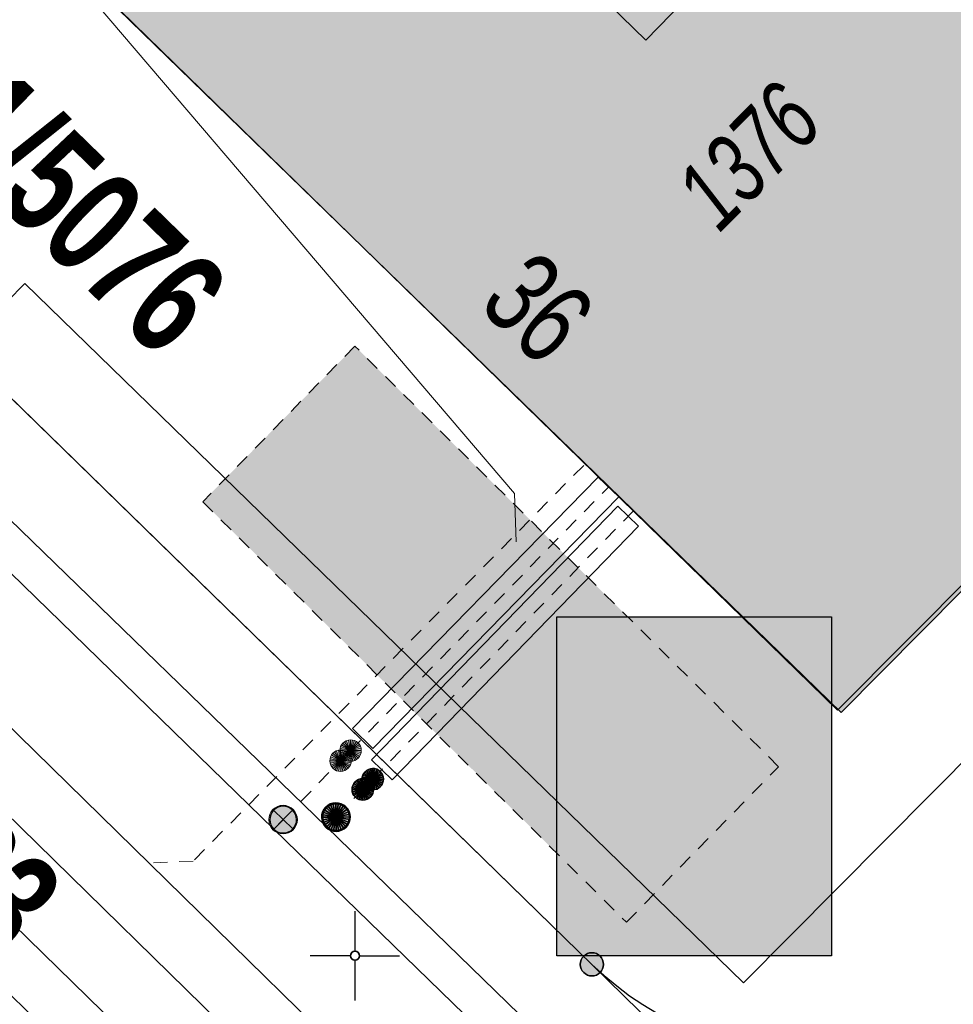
# Model space of a CAD drawing. Header units: metres. Extents: x 2695560 to 2696939, y 1260491 to 1262050.
# Tile 287 of 656: x 2695821 to 2695834, y 1260949 to 1260963. Entities that reach past the tile are written whole.
import ezdxf

# ---------------------------------------------------------------- set-up
doc = ezdxf.new("R2010")
doc.units = ezdxf.units.M
doc.linetypes.add('AUSGEZOGEN', pattern=[0])
doc.linetypes.add('VERDECKT2_S2', pattern=[0.36, 0.2, -0.16])
for name, color, linetype in [('XR$1$AV_Flächen (EO)', 7, 'AUSGEZOGEN'), ('XR$1$AV_Gebäudeflächen (BB)', 7, 'AUSGEZOGEN'), ('XR$1$AV_Gebäudeflächen (EO)', 7, 'AUSGEZOGEN'), ('XR$1$AV_Grenzpunkte', 7, 'AUSGEZOGEN'), ('XR$1$AV_Grundstück-Nr.', 7, 'AUSGEZOGEN'), ('XR$1$AV_Haus-Nr.', 7, 'AUSGEZOGEN'), ('XR$1$AV_Koordinatennetzpunkte', 7, 'AUSGEZOGEN'), ('XR$1$AV_Linien (BB)', 7, 'AUSGEZOGEN'), ('XR$1$AV_Linien (EO)', 7, 'AUSGEZOGEN'), ('XR$1$AV_Versicherung-Nr.', 7, 'AUSGEZOGEN'), ('XR$1$GA_LK_Absperrarmatur', 32, 'AUSGEZOGEN'), ('XR$1$Liegenschaftsgrenzen', 7, 'AUSGEZOGEN'), ('XR$1$PFAV', 255, 'AUSGEZOGEN'), ('XR$1$PFGA', 255, 'AUSGEZOGEN'), ('XR$1$PFWA', 255, 'AUSGEZOGEN'), ('XR$1$RP_Abstandslinie', 7, 'AUSGEZOGEN'), ('XR$1$WA_LK_Absperrarmatur', 171, 'AUSGEZOGEN')]:
    doc.layers.add(name, color=color, linetype=linetype)
for name, color, linetype, lineweight in [('XR$2$ABW-Linie-R-genau', 4, 'AUSGEZOGEN', 18), ('XR$2$ABW-Linie-R-ungenau', 4, 'VERDECKT2_S2', 18), ('XR$2$ABW-LinieFlaeche-R-genau', 4, 'AUSGEZOGEN', 18), ('XR$2$ELE-LinieFlaeche-genau', 1, 'AUSGEZOGEN', 18), ('XR$2$GAS-Linie-genau', 12, 'AUSGEZOGEN', 18), ('XR$2$GAS-Linie-ungenau', 12, 'VERDECKT2_S2', 18), ('XR$2$GAS-LinieSchutzrohr', 12, 'AUSGEZOGEN', 18), ('XR$2$GAS-Punkt', 12, 'AUSGEZOGEN', 18), ('XR$2$KOM-Linie-U-genau', 91, 'AUSGEZOGEN', 18), ('XR$2$WAS-Linie-genau', 5, 'AUSGEZOGEN', 18), ('XR$2$WAS-Linie-ungenau', 5, 'VERDECKT2_S2', 18), ('XR$2$WAS-LinieSchutzrohr', 5, 'AUSGEZOGEN', 18), ('XR$2$WAS-Punkt', 5, 'AUSGEZOGEN', 18)]:
    doc.layers.add(name, color=color, linetype=linetype, lineweight=lineweight)
doc.styles.add('ARIAL', font='arial.ttf')

# ---------------------------------------------------------------- blocks, each defined once
blk = doc.blocks.new('COMPLEXOBJECT_241')
at = {"layer": 'XR$1$AV_Linien (BB)', "color": 7, "linetype": 'AUSGEZOGEN', "transparency": 33554687}
blk.add_arc((5831.48, 10953.153), 4.549, 226.0101, 315.0676, dxfattribs=at)
blk = doc.blocks.new('COMPLEXOBJECT_1339')
at = {"layer": 'XR$1$Liegenschaftsgrenzen', "color": 7, "linetype": 'AUSGEZOGEN', "transparency": 33554687}
blk.add_arc((5831.48, 10953.153), 4.549, 226.0101, 315.0676, dxfattribs=at)
blk = doc.blocks.new('BAV15')
at = {"layer": 'XR$1$PFAV', "transparency": 33554687}
blk.add_hatch(color=7, dxfattribs=at).paths.add_polyline_path([(0.5, 0), (0.49, 0.101), (0.459, 0.197), (0.41, 0.286), (0.344, 0.362), (0.264, 0.424), (0.174, 0.469), (0.076, 0.494), (-0.025, 0.499), (-0.125, 0.484), (-0.22, 0.449), (-0.306, 0.395), (-0.379, 0.326), (-0.437, 0.243), (-0.477, 0.15), (-0.497, 0.051), (-0.497, -0.051), (-0.477, -0.15), (-0.437, -0.243), (-0.379, -0.326), (-0.306, -0.395), (-0.22, -0.449), (-0.125, -0.484), (-0.025, -0.499), (0.076, -0.494), (0.174, -0.469), (0.264, -0.424), (0.344, -0.362), (0.41, -0.286), (0.459, -0.197), (0.49, -0.101)])
at = {"color": 7, "transparency": 33554687}
for start, end in [(90, 270), (270, 90)]:
    blk.add_arc((0, 0), 0.5, start, end, dxfattribs=at)
at = {"layer": 'XR$1$PFAV', "transparency": 33554687}
blk.add_circle((0, 0), 0.5, dxfattribs=at)
blk = doc.blocks.new('BAV2041')
at = {"color": 7, "transparency": 33554687}
for p, q in [((0, 0.5), (0, 0.05)), ((-0.05, 0), (-0.5, 0)), ((0.05, 0), (0.5, 0)), ((0, -0.05), (0, -0.5))]:
    blk.add_line(p, q, dxfattribs=at)
blk.add_circle((0, 0), 0.05, dxfattribs=at)
for start, end in [(90, 270), (270, 90)]:
    blk.add_arc((0, 0), 0.05, start, end, dxfattribs=at)
blk = doc.blocks.new('BWA965')
at = {"layer": 'XR$1$PFWA', "transparency": 33554687}
blk.add_hatch(color=7, dxfattribs=at).paths.add_polyline_path([(0, 0.5), (-0.051, 0.497), (-0.101, 0.49), (-0.15, 0.477), (-0.197, 0.459), (-0.243, 0.437), (-0.286, 0.41), (-0.326, 0.379), (-0.362, 0.344), (-0.395, 0.306), (-0.424, 0.264), (-0.449, 0.22), (-0.469, 0.174), (-0.484, 0.125), (-0.494, 0.076), (-0.499, 0.025), (-0.499, -0.025), (-0.494, -0.076), (-0.484, -0.125), (-0.469, -0.174), (-0.449, -0.22), (-0.424, -0.264), (-0.395, -0.306), (-0.362, -0.344), (-0.326, -0.379), (-0.286, -0.41), (-0.243, -0.437), (-0.197, -0.459), (-0.15, -0.477), (-0.101, -0.49), (-0.051, -0.497), (0, -0.5), (0.051, -0.497), (0.101, -0.49), (0.15, -0.477), (0.197, -0.459), (0.243, -0.437), (0.286, -0.41), (0.326, -0.379), (0.362, -0.344), (0.395, -0.306), (0.424, -0.264), (0.449, -0.22), (0.469, -0.174), (0.484, -0.125), (0.494, -0.076), (0.499, -0.025), (0.499, 0.025), (0.494, 0.076), (0.484, 0.125), (0.469, 0.174), (0.449, 0.22), (0.424, 0.264), (0.395, 0.306), (0.362, 0.344), (0.326, 0.379), (0.286, 0.41), (0.243, 0.437), (0.197, 0.459), (0.15, 0.477), (0.101, 0.49), (0.051, 0.497)])
at = {"transparency": 33554687}
blk.add_line((0, 0.5), (0, -0.5), dxfattribs=at)
for start, end in [(90, 270), (270, 90)]:
    blk.add_arc((0, 0), 0.5, start, end, dxfattribs=at)
blk = doc.blocks.new('BGA965')
at = {"layer": 'XR$1$PFGA', "transparency": 33554687}
blk.add_hatch(color=7, dxfattribs=at).paths.add_polyline_path([(0.5, 0), (0.49, 0.101), (0.459, 0.197), (0.41, 0.286), (0.344, 0.362), (0.264, 0.424), (0.174, 0.469), (0.076, 0.494), (-0.025, 0.499), (-0.125, 0.484), (-0.22, 0.449), (-0.306, 0.395), (-0.379, 0.326), (-0.437, 0.243), (-0.477, 0.15), (-0.497, 0.051), (-0.497, -0.051), (-0.477, -0.15), (-0.437, -0.243), (-0.379, -0.326), (-0.306, -0.395), (-0.22, -0.449), (-0.125, -0.484), (-0.025, -0.499), (0.076, -0.494), (0.174, -0.469), (0.264, -0.424), (0.344, -0.362), (0.41, -0.286), (0.459, -0.197), (0.49, -0.101)])
at = {"color": 32, "transparency": 33554687}
blk.add_line((0, 0.5), (0, -0.5), dxfattribs=at)
for start, end in [(90, 270), (270, 90)]:
    blk.add_arc((0, 0), 0.5, start, end, dxfattribs=at)
at = {"layer": 'XR$1$PFGA', "transparency": 33554687}
blk.add_circle((0, 0), 0.5, dxfattribs=at)
blk = doc.blocks.new('GAS-ABSPERRORGAN')
at = {"layer": 'XR$2$GAS-Punkt', "linetype": 'AUSGEZOGEN', "lineweight": 25, "transparency": 33554687}
blk.add_line((0, 200, 2500), (0, -200, 2500), dxfattribs=at)
for points in [[(-141, 141, 2500), (0, 0, 2500), (-166, 111, 2500)], [(-141, 141), (0, 0), (-166, 111)], [(-141, 141, 2500), (-141, 141), (-166, 111), (-166, 111, 2500)], [(-111, 166, 2500), (0, 0, 2500), (-141, 141, 2500)], [(-111, 166), (0, 0), (-141, 141)], [(-111, 166, 2500), (-111, 166), (-141, 141), (-141, 141, 2500)], [(-77, 185, 2500), (0, 0, 2500), (-111, 166, 2500)], [(-77, 185), (0, 0), (-111, 166)], [(-77, 185, 2500), (-77, 185), (-111, 166), (-111, 166, 2500)], [(-39, 196, 2500), (0, 0, 2500), (-77, 185, 2500)], [(-39, 196), (0, 0), (-77, 185)], [(-39, 196, 2500), (-39, 196), (-77, 185), (-77, 185, 2500)], [(0, 200, 2500), (0, 0, 2500), (-39, 196, 2500)], [(0, 200), (0, 0), (-39, 196)], [(0, 200, 2500), (0, 200), (-39, 196), (-39, 196, 2500)], [(39, 196, 2500), (0, 0, 2500), (0, 200, 2500)], [(39, 196), (0, 0), (0, 200)], [(39, 196, 2500), (39, 196), (0, 200), (0, 200, 2500)], [(77, 185, 2500), (0, 0, 2500), (39, 196, 2500)], [(77, 185), (0, 0), (39, 196)], [(111, 166, 2500), (0, 0, 2500), (77, 185, 2500)], [(111, 166), (0, 0), (77, 185)], [(141, 141, 2500), (0, 0, 2500), (111, 166, 2500)], [(141, 141), (0, 0), (111, 166)], [(166, 111, 2500), (0, 0, 2500), (141, 141, 2500)], [(166, 111), (0, 0), (141, 141)], [(77, 185, 2500), (77, 185), (39, 196), (39, 196, 2500)], [(111, 166, 2500), (111, 166), (77, 185), (77, 185, 2500)], [(141, 141, 2500), (141, 141), (111, 166), (111, 166, 2500)], [(166, 111, 2500), (166, 111), (141, 141), (141, 141, 2500)], [(-196, 39, 2500), (0, 0, 2500), (-200, 0, 2500)], [(-196, 39), (0, 0), (-200, 0)], [(-196, 39, 2500), (-196, 39), (-200, 0), (-200, 0, 2500)], [(-200, 0, 2500), (0, 0, 2500), (-196, -39, 2500)], [(-200, 0), (0, 0), (-196, -39)], [(-185, 77, 2500), (0, 0, 2500), (-196, 39, 2500)], [(-185, 77), (0, 0), (-196, 39)], [(-185, 77, 2500), (-185, 77), (-196, 39), (-196, 39, 2500)], [(-196, -39, 2500), (0, 0, 2500), (-185, -77, 2500)], [(-196, -39), (0, 0), (-185, -77)], [(-166, 111, 2500), (0, 0, 2500), (-185, 77, 2500)], [(-166, 111), (0, 0), (-185, 77)], [(-166, 111, 2500), (-166, 111), (-185, 77), (-185, 77, 2500)], [(-185, -77, 2500), (0, 0, 2500), (-166, -111, 2500)], [(-185, -77), (0, 0), (-166, -111)], [(-166, -111, 2500), (0, 0, 2500), (-141, -141, 2500)], [(-166, -111), (0, 0), (-141, -141)], [(-141, -141, 2500), (0, 0, 2500), (-111, -166, 2500)], [(-141, -141), (0, 0), (-111, -166)], [(-111, -166, 2500), (0, 0, 2500), (-77, -185, 2500)], [(-111, -166), (0, 0), (-77, -185)], [(-77, -185, 2500), (0, 0, 2500), (-39, -196, 2500)], [(-77, -185), (0, 0), (-39, -196)], [(-39, -196, 2500), (0, 0, 2500), (0, -200, 2500)], [(-39, -196), (0, 0), (0, -200)], [(185, 77, 2500), (0, 0, 2500), (166, 111, 2500)], [(185, 77), (0, 0), (166, 111)], [(196, 39, 2500), (0, 0, 2500), (185, 77, 2500)], [(196, 39), (0, 0), (185, 77)], [(200, 0, 2500), (0, 0, 2500), (196, 39, 2500)], [(200, 0), (0, 0), (196, 39)], [(0, -200, 2500), (0, 0, 2500), (39, -196, 2500)], [(39, -196, 2500), (0, 0, 2500), (77, -185, 2500)], [(77, -185, 2500), (0, 0, 2500), (111, -166, 2500)], [(111, -166, 2500), (0, 0, 2500), (141, -141, 2500)], [(141, -141, 2500), (0, 0, 2500), (166, -111, 2500)], [(166, -111, 2500), (0, 0, 2500), (185, -77, 2500)], [(185, -77, 2500), (0, 0, 2500), (196, -39, 2500)], [(196, -39, 2500), (0, 0, 2500), (200, 0, 2500)], [(0, -200), (0, 0), (39, -196)], [(39, -196), (0, 0), (77, -185)], [(77, -185), (0, 0), (111, -166)], [(111, -166), (0, 0), (141, -141)], [(141, -141), (0, 0), (166, -111)], [(166, -111), (0, 0), (185, -77)], [(185, -77), (0, 0), (196, -39)], [(196, -39), (0, 0), (200, 0)], [(185, 77, 2500), (185, 77), (166, 111), (166, 111, 2500)], [(196, 39, 2500), (196, 39), (185, 77), (185, 77, 2500)], [(200, 0, 2500), (200, 0), (196, 39), (196, 39, 2500)], [(-200, 0, 2500), (-200, 0), (-196, -39), (-196, -39, 2500)], [(-196, -39, 2500), (-196, -39), (-185, -77), (-185, -77, 2500)], [(-185, -77, 2500), (-185, -77), (-166, -111), (-166, -111, 2500)], [(-166, -111, 2500), (-166, -111), (-141, -141), (-141, -141, 2500)], [(141, -141, 2500), (141, -141), (166, -111), (166, -111, 2500)], [(166, -111, 2500), (166, -111), (185, -77), (185, -77, 2500)], [(185, -77, 2500), (185, -77), (196, -39), (196, -39, 2500)], [(196, -39, 2500), (196, -39), (200, 0), (200, 0, 2500)], [(-141, -141, 2500), (-141, -141), (-111, -166), (-111, -166, 2500)], [(-111, -166, 2500), (-111, -166), (-77, -185), (-77, -185, 2500)], [(-77, -185, 2500), (-77, -185), (-39, -196), (-39, -196, 2500)], [(-39, -196, 2500), (-39, -196), (0, -200), (0, -200, 2500)], [(0, -200, 2500), (0, -200), (39, -196), (39, -196, 2500)], [(39, -196, 2500), (39, -196), (77, -185), (77, -185, 2500)], [(77, -185, 2500), (77, -185), (111, -166), (111, -166, 2500)], [(111, -166, 2500), (111, -166), (141, -141), (141, -141, 2500)]]:
    blk.add_3dface(points, dxfattribs=at)
blk = doc.blocks.new('GAS-BOGEN_VERTIKAL')
at = {"layer": 'XR$2$GAS-Punkt', "linetype": 'AUSGEZOGEN', "true_color": 0xc50000, "transparency": 33554687}
blk.add_hatch(color=12, dxfattribs=at).paths.add_polyline_path([(0, -150), (15, -149), (30, -147), (45, -143), (59, -138), (73, -131), (86, -123), (98, -114), (109, -103), (119, -92), (127, -79), (135, -66), (141, -52), (145, -38), (148, -23), (150, -8), (150, 8), (148, 23), (145, 38), (141, 52), (135, 66), (127, 79), (119, 92), (109, 103), (98, 114), (86, 123), (73, 131), (59, 138), (45, 143), (30, 147), (15, 149), (0, 150), (-15, 149), (-30, 147), (-45, 143), (-59, 138), (-73, 131), (-86, 123), (-98, 114), (-109, 103), (-119, 92), (-127, 79), (-135, 66), (-141, 52), (-145, 38), (-148, 23), (-150, 8), (-150, -8), (-148, -23), (-145, -38), (-141, -52), (-135, -66), (-127, -79), (-119, -92), (-109, -103), (-98, -114), (-86, -123), (-73, -131), (-59, -138), (-45, -143), (-30, -147), (-15, -149)])
at = {"layer": 'XR$2$GAS-Punkt', "linetype": 'AUSGEZOGEN', "lineweight": 25, "transparency": 33554687}
for points in [[(-57, 139, 2500), (0, 0, 2500), (-83, 125, 2500)], [(-57, 139), (0, 0), (-83, 125)], [(-57, 139, 2500), (-57, 139), (-83, 125), (-83, 125, 2500)], [(-29, 147, 2500), (0, 0, 2500), (-57, 139, 2500)], [(-29, 147), (0, 0), (-57, 139)], [(-29, 147, 2500), (-29, 147), (-57, 139), (-57, 139, 2500)], [(0, 150, 2500), (0, 0, 2500), (-29, 147, 2500)], [(0, 150), (0, 0), (-29, 147)], [(0, 150, 2500), (0, 150), (-29, 147), (-29, 147, 2500)], [(29, 147, 2500), (0, 0, 2500), (0, 150, 2500)], [(29, 147), (0, 0), (0, 150)], [(29, 147, 2500), (29, 147), (0, 150), (0, 150, 2500)], [(57, 139, 2500), (0, 0, 2500), (29, 147, 2500)], [(57, 139), (0, 0), (29, 147)], [(83, 125, 2500), (0, 0, 2500), (57, 139, 2500)], [(83, 125), (0, 0), (57, 139)], [(57, 139, 2500), (57, 139), (29, 147), (29, 147, 2500)], [(83, 125, 2500), (83, 125), (57, 139), (57, 139, 2500)], [(-147, 29, 2500), (0, 0, 2500), (-150, 0, 2500)], [(-147, 29), (0, 0), (-150, 0)], [(-147, 29, 2500), (-147, 29), (-150, 0), (-150, 0, 2500)], [(-150, 0, 2500), (0, 0, 2500), (-147, -29, 2500)], [(-150, 0), (0, 0), (-147, -29)], [(-139, 57, 2500), (0, 0, 2500), (-147, 29, 2500)], [(-139, 57), (0, 0), (-147, 29)], [(-139, 57, 2500), (-139, 57), (-147, 29), (-147, 29, 2500)], [(-147, -29, 2500), (0, 0, 2500), (-139, -57, 2500)], [(-147, -29), (0, 0), (-139, -57)], [(-125, 83, 2500), (0, 0, 2500), (-139, 57, 2500)], [(-125, 83), (0, 0), (-139, 57)], [(-125, 83, 2500), (-125, 83), (-139, 57), (-139, 57, 2500)], [(-139, -57, 2500), (0, 0, 2500), (-125, -83, 2500)], [(-139, -57), (0, 0), (-125, -83)], [(-106, 106, 2500), (0, 0, 2500), (-125, 83, 2500)], [(-106, 106), (0, 0), (-125, 83)], [(-106, 106, 2500), (-106, 106), (-125, 83), (-125, 83, 2500)], [(-125, -83, 2500), (0, 0, 2500), (-106, -106, 2500)], [(-125, -83), (0, 0), (-106, -106)], [(-83, 125, 2500), (0, 0, 2500), (-106, 106, 2500)], [(-83, 125), (0, 0), (-106, 106)], [(-83, 125, 2500), (-83, 125), (-106, 106), (-106, 106, 2500)], [(-106, -106, 2500), (0, 0, 2500), (-83, -125, 2500)], [(-106, -106), (0, 0), (-83, -125)], [(-83, -125, 2500), (0, 0, 2500), (-57, -139, 2500)], [(-83, -125), (0, 0), (-57, -139)], [(-57, -139, 2500), (0, 0, 2500), (-29, -147, 2500)], [(-57, -139), (0, 0), (-29, -147)], [(-29, -147, 2500), (0, 0, 2500), (0, -150, 2500)], [(-29, -147), (0, 0), (0, -150)], [(106, 106, 2500), (0, 0, 2500), (83, 125, 2500)], [(106, 106), (0, 0), (83, 125)], [(125, 83, 2500), (0, 0, 2500), (106, 106, 2500)], [(125, 83), (0, 0), (106, 106)], [(139, 57, 2500), (0, 0, 2500), (125, 83, 2500)], [(139, 57), (0, 0), (125, 83)], [(147, 29, 2500), (0, 0, 2500), (139, 57, 2500)], [(147, 29), (0, 0), (139, 57)], [(150, 0, 2500), (0, 0, 2500), (147, 29, 2500)], [(150, 0), (0, 0), (147, 29)], [(0, -150, 2500), (0, 0, 2500), (29, -147, 2500)], [(29, -147, 2500), (0, 0, 2500), (57, -139, 2500)], [(57, -139, 2500), (0, 0, 2500), (83, -125, 2500)], [(83, -125, 2500), (0, 0, 2500), (106, -106, 2500)], [(106, -106, 2500), (0, 0, 2500), (125, -83, 2500)], [(125, -83, 2500), (0, 0, 2500), (139, -57, 2500)], [(139, -57, 2500), (0, 0, 2500), (147, -29, 2500)], [(147, -29, 2500), (0, 0, 2500), (150, 0, 2500)], [(0, -150), (0, 0), (29, -147)], [(29, -147), (0, 0), (57, -139)], [(57, -139), (0, 0), (83, -125)], [(83, -125), (0, 0), (106, -106)], [(106, -106), (0, 0), (125, -83)], [(125, -83), (0, 0), (139, -57)], [(139, -57), (0, 0), (147, -29)], [(147, -29), (0, 0), (150, 0)], [(106, 106, 2500), (106, 106), (83, 125), (83, 125, 2500)], [(125, 83, 2500), (125, 83), (106, 106), (106, 106, 2500)], [(139, 57, 2500), (139, 57), (125, 83), (125, 83, 2500)], [(147, 29, 2500), (147, 29), (139, 57), (139, 57, 2500)], [(150, 0, 2500), (150, 0), (147, 29), (147, 29, 2500)], [(-150, 0, 2500), (-150, 0), (-147, -29), (-147, -29, 2500)], [(-147, -29, 2500), (-147, -29), (-139, -57), (-139, -57, 2500)], [(-139, -57, 2500), (-139, -57), (-125, -83), (-125, -83, 2500)], [(-125, -83, 2500), (-125, -83), (-106, -106), (-106, -106, 2500)], [(-106, -106, 2500), (-106, -106), (-83, -125), (-83, -125, 2500)], [(-83, -125, 2500), (-83, -125), (-57, -139), (-57, -139, 2500)], [(57, -139, 2500), (57, -139), (83, -125), (83, -125, 2500)], [(83, -125, 2500), (83, -125), (106, -106), (106, -106, 2500)], [(106, -106, 2500), (106, -106), (125, -83), (125, -83, 2500)], [(125, -83, 2500), (125, -83), (139, -57), (139, -57, 2500)], [(139, -57, 2500), (139, -57), (147, -29), (147, -29, 2500)], [(147, -29, 2500), (147, -29), (150, 0), (150, 0, 2500)], [(-57, -139, 2500), (-57, -139), (-29, -147), (-29, -147, 2500)], [(-29, -147, 2500), (-29, -147), (0, -150), (0, -150, 2500)], [(0, -150, 2500), (0, -150), (29, -147), (29, -147, 2500)], [(29, -147, 2500), (29, -147), (57, -139), (57, -139, 2500)]]:
    blk.add_3dface(points, dxfattribs=at)
blk = doc.blocks.new('WAS-ABSPERRORGAN')
at = {"layer": 'XR$2$WAS-Punkt', "linetype": 'AUSGEZOGEN', "transparency": 33554687}
for p, q in [((0, 200, 2500), (0, -200, 2500)), ((0, 0), (0, 0))]:
    blk.add_line(p, q, dxfattribs=at)
blk.add_circle((0, 0, 502500), 200, dxfattribs=at)
blk = doc.blocks.new('WAS-BOGEN_VERTIKAL')
at = {"layer": 'XR$2$WAS-Punkt', "transparency": 33554687}
blk.add_hatch(color=5, dxfattribs=at).paths.add_polyline_path([(0, -150), (15, -149), (30, -147), (45, -143), (59, -138), (73, -131), (86, -123), (98, -114), (109, -103), (119, -92), (127, -79), (135, -66), (141, -52), (145, -38), (148, -23), (150, -8), (150, 8), (148, 23), (145, 38), (141, 52), (135, 66), (127, 79), (119, 92), (109, 103), (98, 114), (86, 123), (73, 131), (59, 138), (45, 143), (30, 147), (15, 149), (0, 150), (-15, 149), (-30, 147), (-45, 143), (-59, 138), (-73, 131), (-86, 123), (-98, 114), (-109, 103), (-119, 92), (-127, 79), (-135, 66), (-141, 52), (-145, 38), (-148, 23), (-150, 8), (-150, -8), (-148, -23), (-145, -38), (-141, -52), (-135, -66), (-127, -79), (-119, -92), (-109, -103), (-98, -114), (-86, -123), (-73, -131), (-59, -138), (-45, -143), (-30, -147), (-15, -149)])
at = {"layer": 'XR$2$WAS-Punkt', "lineweight": 13, "transparency": 33554687}
for points in [[(-57, 139, 2500), (0, 0, 2500), (-83, 125, 2500)], [(-57, 139), (0, 0), (-83, 125)], [(-57, 139, 2500), (-57, 139), (-83, 125), (-83, 125, 2500)], [(-29, 147, 2500), (0, 0, 2500), (-57, 139, 2500)], [(-29, 147), (0, 0), (-57, 139)], [(-29, 147, 2500), (-29, 147), (-57, 139), (-57, 139, 2500)], [(0, 150, 2500), (0, 0, 2500), (-29, 147, 2500)], [(0, 150), (0, 0), (-29, 147)], [(0, 150, 2500), (0, 150), (-29, 147), (-29, 147, 2500)], [(29, 147, 2500), (0, 0, 2500), (0, 150, 2500)], [(29, 147), (0, 0), (0, 150)], [(29, 147, 2500), (29, 147), (0, 150), (0, 150, 2500)], [(57, 139, 2500), (0, 0, 2500), (29, 147, 2500)], [(57, 139), (0, 0), (29, 147)], [(83, 125, 2500), (0, 0, 2500), (57, 139, 2500)], [(83, 125), (0, 0), (57, 139)], [(57, 139, 2500), (57, 139), (29, 147), (29, 147, 2500)], [(83, 125, 2500), (83, 125), (57, 139), (57, 139, 2500)], [(-147, 29, 2500), (0, 0, 2500), (-150, 0, 2500)], [(-147, 29), (0, 0), (-150, 0)], [(-147, 29, 2500), (-147, 29), (-150, 0), (-150, 0, 2500)], [(-150, 0, 2500), (0, 0, 2500), (-147, -29, 2500)], [(-150, 0), (0, 0), (-147, -29)], [(-139, 57, 2500), (0, 0, 2500), (-147, 29, 2500)], [(-139, 57), (0, 0), (-147, 29)], [(-139, 57, 2500), (-139, 57), (-147, 29), (-147, 29, 2500)], [(-147, -29, 2500), (0, 0, 2500), (-139, -57, 2500)], [(-147, -29), (0, 0), (-139, -57)], [(-125, 83, 2500), (0, 0, 2500), (-139, 57, 2500)], [(-125, 83), (0, 0), (-139, 57)], [(-125, 83, 2500), (-125, 83), (-139, 57), (-139, 57, 2500)], [(-139, -57, 2500), (0, 0, 2500), (-125, -83, 2500)], [(-139, -57), (0, 0), (-125, -83)], [(-106, 106, 2500), (0, 0, 2500), (-125, 83, 2500)], [(-106, 106), (0, 0), (-125, 83)], [(-106, 106, 2500), (-106, 106), (-125, 83), (-125, 83, 2500)], [(-125, -83, 2500), (0, 0, 2500), (-106, -106, 2500)], [(-125, -83), (0, 0), (-106, -106)], [(-83, 125, 2500), (0, 0, 2500), (-106, 106, 2500)], [(-83, 125), (0, 0), (-106, 106)], [(-83, 125, 2500), (-83, 125), (-106, 106), (-106, 106, 2500)], [(-106, -106, 2500), (0, 0, 2500), (-83, -125, 2500)], [(-106, -106), (0, 0), (-83, -125)], [(-83, -125, 2500), (0, 0, 2500), (-57, -139, 2500)], [(-83, -125), (0, 0), (-57, -139)], [(-57, -139, 2500), (0, 0, 2500), (-29, -147, 2500)], [(-57, -139), (0, 0), (-29, -147)], [(-29, -147, 2500), (0, 0, 2500), (0, -150, 2500)], [(-29, -147), (0, 0), (0, -150)], [(106, 106, 2500), (0, 0, 2500), (83, 125, 2500)], [(106, 106), (0, 0), (83, 125)], [(125, 83, 2500), (0, 0, 2500), (106, 106, 2500)], [(125, 83), (0, 0), (106, 106)], [(139, 57, 2500), (0, 0, 2500), (125, 83, 2500)], [(139, 57), (0, 0), (125, 83)], [(147, 29, 2500), (0, 0, 2500), (139, 57, 2500)], [(147, 29), (0, 0), (139, 57)], [(150, 0, 2500), (0, 0, 2500), (147, 29, 2500)], [(150, 0), (0, 0), (147, 29)], [(0, -150, 2500), (0, 0, 2500), (29, -147, 2500)], [(29, -147, 2500), (0, 0, 2500), (57, -139, 2500)], [(57, -139, 2500), (0, 0, 2500), (83, -125, 2500)], [(83, -125, 2500), (0, 0, 2500), (106, -106, 2500)], [(106, -106, 2500), (0, 0, 2500), (125, -83, 2500)], [(125, -83, 2500), (0, 0, 2500), (139, -57, 2500)], [(139, -57, 2500), (0, 0, 2500), (147, -29, 2500)], [(147, -29, 2500), (0, 0, 2500), (150, 0, 2500)], [(0, -150), (0, 0), (29, -147)], [(29, -147), (0, 0), (57, -139)], [(57, -139), (0, 0), (83, -125)], [(83, -125), (0, 0), (106, -106)], [(106, -106), (0, 0), (125, -83)], [(125, -83), (0, 0), (139, -57)], [(139, -57), (0, 0), (147, -29)], [(147, -29), (0, 0), (150, 0)], [(106, 106, 2500), (106, 106), (83, 125), (83, 125, 2500)], [(125, 83, 2500), (125, 83), (106, 106), (106, 106, 2500)], [(139, 57, 2500), (139, 57), (125, 83), (125, 83, 2500)], [(147, 29, 2500), (147, 29), (139, 57), (139, 57, 2500)], [(150, 0, 2500), (150, 0), (147, 29), (147, 29, 2500)], [(-150, 0, 2500), (-150, 0), (-147, -29), (-147, -29, 2500)], [(-147, -29, 2500), (-147, -29), (-139, -57), (-139, -57, 2500)], [(-139, -57, 2500), (-139, -57), (-125, -83), (-125, -83, 2500)], [(-125, -83, 2500), (-125, -83), (-106, -106), (-106, -106, 2500)], [(-106, -106, 2500), (-106, -106), (-83, -125), (-83, -125, 2500)], [(-83, -125, 2500), (-83, -125), (-57, -139), (-57, -139, 2500)], [(57, -139, 2500), (57, -139), (83, -125), (83, -125, 2500)], [(83, -125, 2500), (83, -125), (106, -106), (106, -106, 2500)], [(106, -106, 2500), (106, -106), (125, -83), (125, -83, 2500)], [(125, -83, 2500), (125, -83), (139, -57), (139, -57, 2500)], [(139, -57, 2500), (139, -57), (147, -29), (147, -29, 2500)], [(147, -29, 2500), (147, -29), (150, 0), (150, 0, 2500)], [(-57, -139, 2500), (-57, -139), (-29, -147), (-29, -147, 2500)], [(-29, -147, 2500), (-29, -147), (0, -150), (0, -150, 2500)], [(0, -150, 2500), (0, -150), (29, -147), (29, -147, 2500)], [(29, -147, 2500), (29, -147), (57, -139), (57, -139, 2500)]]:
    blk.add_3dface(points, dxfattribs=at)

msp = doc.modelspace()

# ---------------------------------------------------------------- hatches: boundary and pattern name
at = {"transparency": 33554687}
msp.add_hatch(color=7, dxfattribs=at).paths.add_polyline_path([(2695828.797, 1260954.555), (2695828.797, 1260949.807), (2695832.648, 1260949.807), (2695832.648, 1260954.555)])
at = {"layer": 'XR$1$AV_Gebäudeflächen (BB)', "true_color": 0xd2d2d2, "transparency": 33554687}
msp.add_hatch(color=254, dxfattribs=at).paths.add_polyline_path([(2695838.057, 1260965.587), (2695835.422, 1260968.162), (2695830.93, 1260963.544), (2695829.914, 1260964.533), (2695830.401, 1260965.034), (2695830.308, 1260965.124), (2695831.109, 1260965.946), (2695829.09, 1260967.91), (2695828.281, 1260967.078), (2695826.725, 1260968.592), (2695821.964, 1260963.741), (2695832.782, 1260953.218), (2695839.553, 1260960.043), (2695836.035, 1260963.527)])
at = {"layer": 'XR$1$AV_Gebäudeflächen (EO)', "true_color": 0xebebeb, "transparency": 33554687}
msp.add_hatch(color=7, dxfattribs=at).paths.add_polyline_path([(2695829.773, 1260950.28), (2695831.906, 1260952.458), (2695825.97, 1260958.347), (2695823.837, 1260956.169)])

# ---------------------------------------------------------------- linework, layer by layer
at = {"color": 24, "lineweight": -3, "transparency": 33554687}
msp.add_lwpolyline([(2695828.797, 1260954.555), (2695832.648, 1260954.555), (2695832.648, 1260949.807), (2695828.797, 1260949.807), (2695828.797, 1260954.555)], close=True, dxfattribs=at)
at = {"layer": 'XR$1$AV_Flächen (EO)', "color": 7, "linetype": 'VERDECKT2_S2', "transparency": 33554687}
msp.add_lwpolyline([(2695829.773, 1260950.28), (2695831.906, 1260952.458), (2695825.97, 1260958.347), (2695823.837, 1260956.169), (2695829.773, 1260950.28)], close=True, dxfattribs=at)
at = {"layer": 'XR$1$AV_Linien (BB)', "color": 7, "linetype": 'AUSGEZOGEN', "transparency": 33554687}
for points in [[(2695829.29, 1260949.69), (2695817.28, 1260961.39), (2695807.47, 1260970.894)], [(2695839.553, 1260960.043), (2695832.782, 1260953.218), (2695821.964, 1260963.741), (2695826.725, 1260968.592), (2695828.281, 1260967.078), (2695829.09, 1260967.91), (2695831.109, 1260965.946), (2695830.308, 1260965.124), (2695830.401, 1260965.034), (2695829.914, 1260964.533), (2695830.93, 1260963.544), (2695835.422, 1260968.162), (2695838.057, 1260965.587)]]:
    msp.add_lwpolyline(points, dxfattribs=at)
at = {"layer": 'XR$1$AV_Linien (EO)', "color": 7, "linetype": 'AUSGEZOGEN', "transparency": 33554687}
msp.add_lwpolyline([(2695829.914, 1260964.533), (2695829.021, 1260963.632), (2695830.046, 1260962.635), (2695830.93, 1260963.544)], dxfattribs=at)
at = {"layer": 'XR$1$Liegenschaftsgrenzen', "color": 7, "linetype": 'AUSGEZOGEN', "transparency": 33554687}
for p, q in [((2695817.28, 1260961.39), (2695829.29, 1260949.69)), ((2695829.29, 1260949.69), (2695839.96, 1260939.24))]:
    msp.add_line(p, q, dxfattribs=at)
at = {"layer": 'XR$1$RP_Abstandslinie', "color": 7, "linetype": 'AUSGEZOGEN', "transparency": 33554687}
msp.add_line((2695832.73, 1260953.25), (2695878.33, 1260999.13), dxfattribs=at)
msp.add_lwpolyline([(2695757, 1261027.08), (2695794.42, 1260990.6), (2695832.73, 1260953.25)], dxfattribs=at)
at = {"layer": 'XR$2$ABW-Linie-R-genau', "linetype": 'AUSGEZOGEN', "transparency": 33554687}
msp.add_lwpolyline([(2695822.168, 1260963.355), (2695828.204, 1260956.284), (2695828.229, 1260955.606)], dxfattribs=at)
at = {"layer": 'XR$2$ABW-Linie-R-ungenau', "linetype": 'VERDECKT2_S2', "transparency": 33554687}
msp.add_lwpolyline([(2695829.175, 1260956.678), (2695823.705, 1260951.137), (2695823.124, 1260951.111)], dxfattribs=at)
at = {"layer": 'XR$2$ABW-LinieFlaeche-R-genau', "linetype": 'AUSGEZOGEN', "transparency": 33554687}
msp.add_lwpolyline([(2695825.695, 1260947.294), (2695791.611, 1260980.673), (2695792.241, 1260981.317), (2695826.325, 1260947.938), (2695825.695, 1260947.294)], close=True, dxfattribs=at)
at = {"layer": 'XR$2$ELE-LinieFlaeche-genau', "linetype": 'AUSGEZOGEN', "transparency": 33554687}
msp.add_lwpolyline([(2695825.971, 1260943.84), (2695816.959, 1260952.652), (2695817.309, 1260953.01), (2695826.321, 1260944.198), (2695825.971, 1260943.84)], close=True, dxfattribs=at)
at = {"layer": 'XR$2$GAS-Linie-genau', "linetype": 'AUSGEZOGEN', "transparency": 33554687}
for p, q in [((2695819.369, 1260957.632), (2695825.573, 1260951.618)), ((2695825.573, 1260951.618), (2695832.067, 1260945.306))]:
    msp.add_line(p, q, dxfattribs=at)
at = {"layer": 'XR$2$GAS-Linie-ungenau', "linetype": 'VERDECKT2_S2', "transparency": 33554687}
for p, q in [((2695826.219, 1260952.283), (2695829.868, 1260956.038)), ((2695826.08, 1260952.14), (2695826.219, 1260952.283)), ((2695825.704, 1260951.752), (2695826.08, 1260952.14)), ((2695825.573, 1260951.618), (2695825.704, 1260951.752))]:
    msp.add_line(p, q, dxfattribs=at)
at = {"layer": 'XR$2$GAS-LinieSchutzrohr', "transparency": 33554687}
msp.add_lwpolyline([(2695826.204, 1260952.554), (2695826.491, 1260952.276), (2695829.942, 1260955.827), (2695829.655, 1260956.106), (2695826.204, 1260952.554)], close=True, dxfattribs=at)
at = {"layer": 'XR$2$KOM-Linie-U-genau', "linetype": 'AUSGEZOGEN', "transparency": 33554687}
msp.add_line((2695801.44, 1260969.532), (2695829.571, 1260942.059), dxfattribs=at)
msp.add_lwpolyline([(2695807.256, 1260939.587), (2695814.509, 1260946.923), (2695813.704, 1260949.251), (2695816.293, 1260952.041), (2695820.351, 1260958.215), (2695821.345, 1260959.227), (2695831.413, 1260949.43), (2695839.307, 1260957.375)], dxfattribs=at)
at = {"layer": 'XR$2$WAS-Linie-genau', "linetype": 'AUSGEZOGEN', "transparency": 33554687}
for p, q in [((2695820.263, 1260956.026), (2695824.832, 1260951.583)), ((2695824.832, 1260951.583), (2695830.429, 1260946.151))]:
    msp.add_line(p, q, dxfattribs=at)
at = {"layer": 'XR$2$WAS-Linie-ungenau', "linetype": 'VERDECKT2_S2', "transparency": 33554687}
for p, q in [((2695825.909, 1260952.684), (2695829.522, 1260956.375)), ((2695825.769, 1260952.541), (2695825.909, 1260952.684)), ((2695824.963, 1260951.717), (2695825.769, 1260952.541)), ((2695824.832, 1260951.583), (2695824.963, 1260951.717))]:
    msp.add_line(p, q, dxfattribs=at)
at = {"layer": 'XR$2$WAS-LinieSchutzrohr', "transparency": 33554687}
msp.add_lwpolyline([(2695825.934, 1260952.995), (2695826.22, 1260952.715), (2695829.665, 1260956.235), (2695829.379, 1260956.515), (2695825.934, 1260952.995)], close=True, dxfattribs=at)

# ---------------------------------------------------------------- block references
at = {"layer": 'XR$1$AV_Grenzpunkte', "color": 7, "linetype": 'AUSGEZOGEN', "lineweight": -3, "transparency": 33554687, "xscale": 0.3249999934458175, "yscale": 0.3249999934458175}
msp.add_blockref('BAV15', (2695829.29, 1260949.69), dxfattribs=at)
at = {"layer": 'XR$1$AV_Koordinatennetzpunkte', "color": 7, "linetype": 'AUSGEZOGEN', "lineweight": -3, "transparency": 33554687, "xscale": 1.25, "yscale": 1.25}
msp.add_blockref('BAV2041', (2695825.97, 1260949.81), dxfattribs=at)
at = {"layer": 'XR$1$AV_Linien (BB)', "color": 7, "linetype": 'AUSGEZOGEN', "lineweight": -3, "transparency": 33554687}
msp.add_blockref('COMPLEXOBJECT_241', (2690000.97, 1249999.81), dxfattribs=at)
at = {"layer": 'XR$1$GA_LK_Absperrarmatur', "color": 32, "linetype": 'AUSGEZOGEN', "lineweight": -3, "transparency": 33554687, "xscale": 0.3749999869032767, "yscale": 0.3749999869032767, "rotation": 45.8235}
msp.add_blockref('BGA965', (2695825.706, 1260951.752), dxfattribs=at)
at = {"layer": 'XR$1$Liegenschaftsgrenzen', "color": 7, "linetype": 'AUSGEZOGEN', "lineweight": -3, "transparency": 33554687}
msp.add_blockref('COMPLEXOBJECT_1339', (2690000.97, 1249999.81), dxfattribs=at)
at = {"layer": 'XR$1$WA_LK_Absperrarmatur', "color": 171, "linetype": 'AUSGEZOGEN', "lineweight": -3, "transparency": 33554687, "xscale": 0.3749999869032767, "yscale": 0.3749999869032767, "rotation": 45.615517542}
msp.add_blockref('BWA965', (2695824.965, 1260951.717), dxfattribs=at)
at = {"layer": 'XR$2$GAS-Punkt', "color": 12, "linetype": 'AUSGEZOGEN', "lineweight": 18, "transparency": 33554687, "xscale": 0.0009999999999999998, "yscale": 0.001, "zscale": 0.001, "rotation": 315.9}
for name, p in [('GAS-BOGEN_VERTIKAL', (2695826.219, 1260952.283)), ('GAS-BOGEN_VERTIKAL', (2695826.08, 1260952.14)), ('GAS-ABSPERRORGAN', (2695825.704, 1260951.752))]:
    msp.add_blockref(name, p, dxfattribs=at)
at = {"layer": 'XR$2$WAS-Punkt', "color": 5, "linetype": 'AUSGEZOGEN', "lineweight": 18, "transparency": 33554687, "xscale": 0.001, "yscale": 0.001, "zscale": 0.001, "rotation": 315.7}
for name, p in [('WAS-BOGEN_VERTIKAL', (2695825.909, 1260952.684)), ('WAS-BOGEN_VERTIKAL', (2695825.769, 1260952.541)), ('WAS-ABSPERRORGAN', (2695824.963, 1260951.717))]:
    msp.add_blockref(name, p, dxfattribs=at)

# ---------------------------------------------------------------- texts
at = {"layer": 'XR$1$AV_Grundstück-Nr.', "color": 7, "transparency": 33554687, "char_height": 1.48491, "width": 4.98214, "attachment_point": 5, "style": 'ARIAL'}
for s, insert, rotation in [('\\A1;{\\fArial|i0|b1;\\H1.484908;\\W0.700000;\\C7;1/5076}\\P', (2695822.152, 1260960.209), 315.7515), ('\\A1;{\\fArial|i0|b1;\\H1.484908;\\W0.700000;\\C7;1/4683}\\P', (2695819.831, 1260951.766), 316.1934)]:
    msp.add_mtext(s, dxfattribs=dict(at, insert=insert, rotation=rotation))
at = {"layer": 'XR$1$AV_Haus-Nr.', "color": 7, "transparency": 33554687, "insert": (2695828.123, 1260958.458), "char_height": 1.1621, "width": 1.68109, "attachment_point": 8, "rotation": 315.792, "style": 'ARIAL'}
msp.add_mtext('\\W0.70;36', dxfattribs=at)
at = {"layer": 'XR$1$AV_Versicherung-Nr.', "color": 7, "transparency": 33554687, "insert": (2695831.48, 1260961.009), "char_height": 0.96842, "width": 2.45636, "attachment_point": 5, "rotation": 45.2277, "style": 'ARIAL'}
msp.add_mtext('\\A1;{\\fArial|i1|b0;\\H0.968418;\\W0.700000;\\C7;1376}\\P', dxfattribs=at)

doc.saveas('drawing.dxf')
